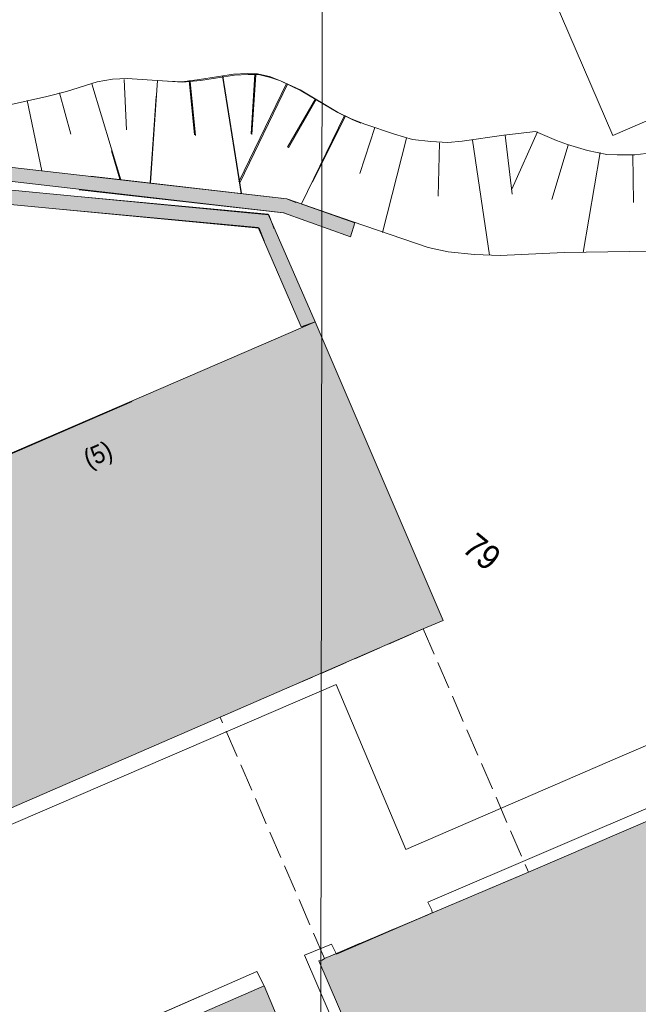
# Model space of a CAD drawing. Header units: metres. Extents: x -740 to 758, y -633 to 854.
# Tile 1027 of 1056: x 514 to 543, y 66 to 111. Entities that reach past the tile are written whole.
import ezdxf

# ---------------------------------------------------------------- set-up
doc = ezdxf.new("R2010")
doc.units = ezdxf.units.M
doc.header["$MEASUREMENT"] = 0
doc.linetypes.add('1248_416', pattern=[1.664, 1.248, -0.416])
for name, color, linetype in [('Grundkarte.LOVION', 7, 'Continuous'), ('Grundkarte_Text.LOVION', 7, 'Continuous'), ('ViewBounds.LOVION', 7, 'Continuous')]:
    doc.layers.add(name, color=color, linetype=linetype)
doc.styles.add('ERSTELLTER_STIL_1', font='arial.ttf')

msp = doc.modelspace()

# ---------------------------------------------------------------- hatches: boundary and pattern name
at = {"layer": 'Grundkarte.LOVION', "linetype": 'Continuous', "lineweight": 18}
for color, points in [(254, [(526.572, 102.163), (526.994, 102.677), (526.594, 102.845), (509.616, 104.791), (509.529, 104.162), (526.449, 102.21)]), (254, [(529.675, 101.766), (526.584, 102.853), (517.676, 103.874), (517.174, 103.263), (526.439, 102.218), (529.472, 101.125)]), (254, [(507.378, 88.375), (503.237, 98.079), (513.55, 102.634), (525.335, 101.51), (525.568, 100.942), (526.017, 101.488), (525.778, 102.115), (513.455, 103.304), (502.378, 98.408), (506.783, 88.11)]), (254, [(516.435, 102.363), (525.293, 101.544), (527.241, 97.036), (527.868, 97.274), (525.736, 102.149), (516.937, 102.974)]), (254, [(523.564, 79.327), (532.778, 83.331), (533.686, 83.715), (527.868, 97.274), (506.741, 88.145), (507.845, 85.622), (512.505, 74.846), (512.592, 74.559)]), (254, [(509.614, 81.53), (519.572, 93.646), (506.783, 88.11), (507.887, 85.588)]), (254, [(566.666, 68.349), (560.696, 82.248), (537.551, 72.3), (528.299, 68.381), (528.187, 68.311), (528.044, 68.267), (532.633, 57.603), (534.131, 54.38)]), (9, [(517.333, 63.555), (519.135, 59.328), (538.997, 43.004), (534.131, 54.38), (532.633, 57.603), (530.064, 56.377), (525.554, 67.137)])]:
    msp.add_hatch(color=color, dxfattribs=at).paths.add_polyline_path(points)

# ---------------------------------------------------------------- linework, layer by layer
at = {"layer": 'Grundkarte.LOVION', "color": 253, "linetype": 'Continuous', "lineweight": 18}
for points in [[(560.772, 114.117), (541.377, 105.718), (534.764, 121.061), (549.102, 127.369)], [(519.572, 93.646), (506.783, 88.11), (502.378, 98.408), (513.455, 103.304), (525.778, 102.115), (526.017, 101.488)], [(516.937, 102.974), (525.736, 102.149), (527.868, 97.274), (506.741, 88.145), (506.054, 89.733)], [(511.004, 66.01), (510.809, 66.494), (508.491, 72.06), (528.827, 80.817), (531.983, 73.322), (541.596, 77.484), (552.064, 81.965), (559.441, 85.11), (564.662, 87.335), (572.346, 90.658), (573.524, 88.29), (560.474, 82.699), (532.985, 70.938), (533.168, 70.571), (533.18, 70.454), (528.841, 68.582), (528.619, 69.033), (527.398, 68.529), (532.182, 57.382)], [(530.064, 56.377), (525.554, 67.137), (525.224, 67.785), (517.062, 64.209)], [(522.71, 66.691), (517.07, 64.218), (516.119, 63.061), (526.423, 38.385), (526.455, 38.358), (525.658, 38.044), (527.345, 34.396), (529.501, 35.316), (531.033, 31.742), (536.025, 33.885), (536.686, 32.265), (542.607, 34.884), (547.371, 36.945), (545.164, 41.99), (550.156, 44.134)]]:
    msp.add_lwpolyline(points, dxfattribs=at)
at = {"layer": 'Grundkarte.LOVION', "color": 7, "linetype": 'Continuous', "lineweight": 13}
for points in [[(529.953, 106.277), (529.552, 106.444), (528.9, 106.765), (527.237, 107.755), (526.307, 108.196), (525.848, 108.358), (525.303, 108.482), (524.829, 108.495), (524.212, 108.464), (522.669, 108.224), (521.849, 108.144), (519.35, 108.314), (518.673, 108.277), (517.977, 108.15), (516.6, 107.72), (515.707, 107.485), (513.941, 107.105)], [(519.206, 108.27), (519.312, 105.975)], [(520.719, 108.211), (520.405, 103.57)], [(521.216, 108.18), (521.839, 108.152), (522.627, 108.259), (524.17, 108.498), (524.787, 108.529), (525.261, 108.517), (525.806, 108.392), (526.297, 108.204), (527.195, 107.789), (528.89, 106.773), (529.51, 106.479), (530.124, 106.243), (531.469, 105.784), (532.291, 105.539), (533.128, 105.443), (533.901, 105.401), (534.545, 105.464), (536.439, 105.738), (537.871, 105.907), (538.827, 105.498), (539.318, 105.31), (540.231, 105.044), (541.106, 104.864), (541.58, 104.851), (542.379, 104.841), (543.401, 104.97)], [(522.158, 108.213), (522.399, 105.754)], [(522.2, 108.179), (522.441, 105.719)], [(523.675, 108.421), (524.521, 103.095)], [(523.685, 108.412), (524.531, 103.086)], [(525.144, 108.505), (524.966, 105.798)], [(525.186, 108.471), (525.008, 105.764)], [(517.748, 108.068), (519.061, 103.704)], [(526.575, 108.083), (524.411, 103.616)], [(526.617, 108.049), (524.453, 103.581)], [(514.808, 107.308), (515.474, 104.122)], [(516.281, 107.659), (516.789, 105.788)], [(520.661, 107.505), (520.395, 103.578)], [(527.884, 107.384), (526.621, 105.191)], [(527.926, 107.349), (526.663, 105.157)], [(529.2, 106.626), (527.256, 102.623)], [(529.242, 106.591), (527.76, 103.609)], [(530.583, 106.081), (529.9, 104.005)], [(537.962, 105.886), (536.797, 103.29)], [(532.019, 105.601), (530.93, 101.327)], [(535.013, 105.51), (535.789, 100.295)], [(536.498, 105.743), (536.82, 103.056)], [(518.627, 105.031), (519.019, 103.739)], [(533.517, 105.393), (533.459, 102.964)], [(539.351, 105.283), (538.616, 102.818)], [(526.572, 102.163), (526.449, 102.21), (509.529, 104.162), (509.616, 104.791), (526.594, 102.845), (526.994, 102.677)], [(509.616, 104.791), (526.594, 102.845), (526.994, 102.677)], [(540.802, 104.952), (540.034, 100.414)], [(542.288, 104.861), (542.325, 102.678)], [(517.676, 103.874), (526.584, 102.853), (529.675, 101.766), (529.472, 101.125), (526.439, 102.218), (517.174, 103.263)], [(544.134, 100.49), (539.176, 100.419), (536.263, 100.282), (535.107, 100.317), (533.913, 100.437), (533.006, 100.643), (529.552, 101.813), (526.584, 102.853), (517.676, 103.874)], [(525.568, 100.942), (525.335, 101.51), (513.55, 102.634), (503.237, 98.079), (507.378, 88.375), (506.783, 88.11), (502.378, 98.408), (513.455, 103.304), (525.778, 102.115), (526.017, 101.488)], [(516.937, 102.974), (525.736, 102.149), (527.868, 97.274), (527.241, 97.036), (525.293, 101.544), (516.435, 102.363)]]:
    msp.add_lwpolyline(points, dxfattribs=at)
at = {"layer": 'Grundkarte.LOVION', "color": 8, "linetype": 'Continuous', "lineweight": 18}
for points in [[(523.564, 79.327), (512.592, 74.559), (512.505, 74.846), (507.845, 85.622), (506.741, 88.145), (527.868, 97.274), (533.686, 83.715), (532.778, 83.331)], [(566.666, 68.349), (534.131, 54.38), (532.633, 57.603), (528.044, 68.267), (528.187, 68.311), (528.299, 68.381), (537.551, 72.3), (560.696, 82.248)]]:
    msp.add_lwpolyline(points, close=True, dxfattribs=at)
for points in [[(509.614, 81.53), (507.887, 85.588), (506.783, 88.11), (519.572, 93.646)], [(519.135, 59.328), (517.333, 63.555), (525.554, 67.137), (530.064, 56.377), (532.633, 57.603), (534.131, 54.38), (538.997, 43.004)]]:
    msp.add_lwpolyline(points, dxfattribs=at)
at = {"layer": 'Grundkarte.LOVION', "color": 8, "linetype": '1248_416', "lineweight": 18}
msp.add_lwpolyline([(537.551, 72.3), (528.299, 68.381), (523.564, 79.327), (532.778, 83.331)], close=True, dxfattribs=at)
at = {"layer": 'ViewBounds.LOVION', "color": 1, "linetype": 'Continuous', "lineweight": 18}
msp.add_lwpolyline([(528.379, 238.399), (527.852, -123.837), (-505.561, -122.336), (-505.035, 239.901)], close=True, dxfattribs=at)

# ---------------------------------------------------------------- texts
at = {"layer": 'Grundkarte_Text.LOVION', "color": 7, "linetype": 'Continuous', "lineweight": 13, "attachment_point": 7, "style": 'ERSTELLTER_STIL_1'}
for s, insert, char_height, rotation in [('{\\A1;\\W0.89449x;(5)}', (517.696, 90.401), 0.83074, 23.434), ('{\\A1;\\W0.89451x;79}', (534.474, 86.885), 1.12432, 320.5836)]:
    msp.add_mtext(s, dxfattribs=dict(at, insert=insert, char_height=char_height, rotation=rotation))

doc.saveas('drawing.dxf')
